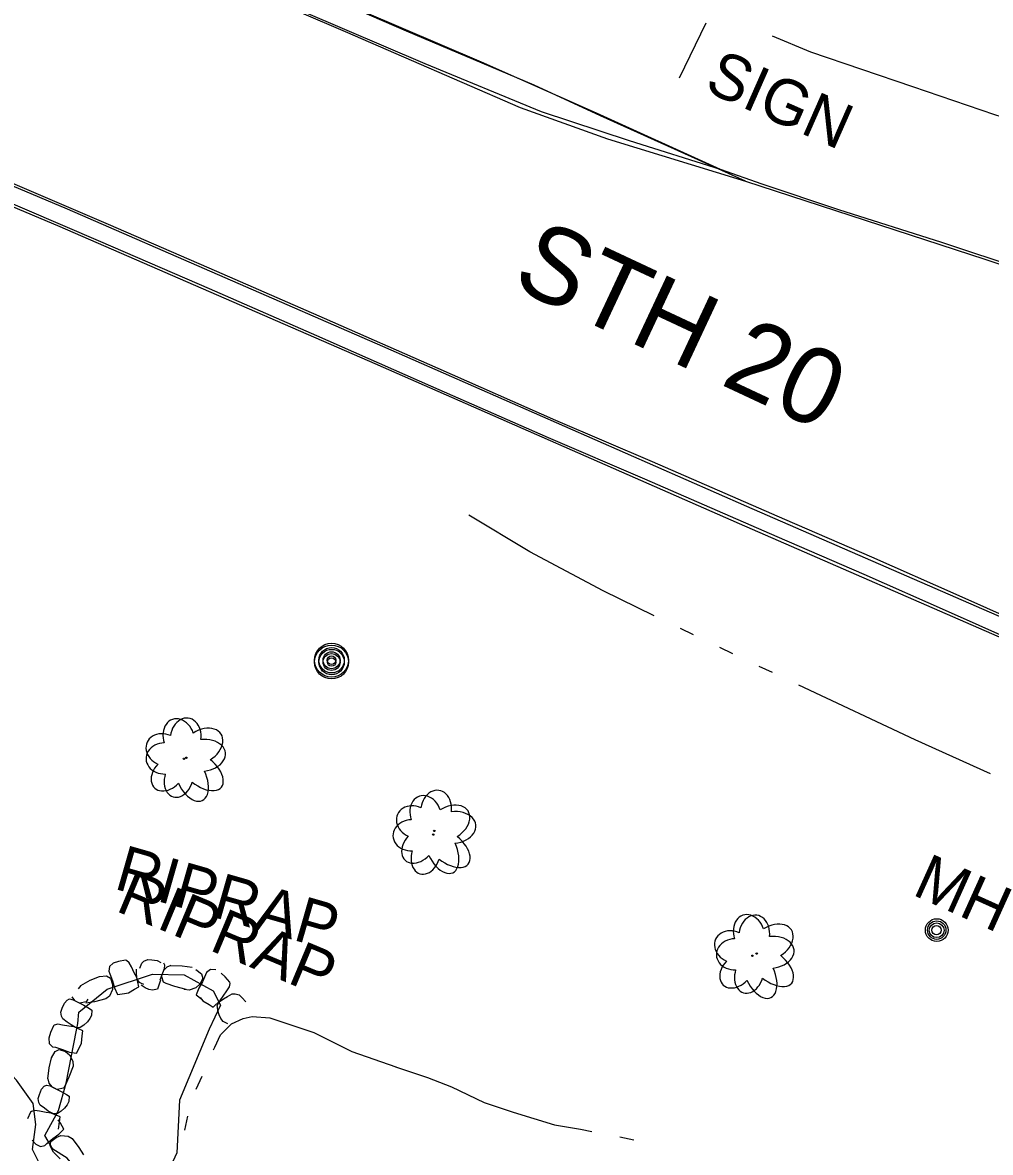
# Model space of a CAD drawing. Extents: x 588843 to 2552415, y 180129 to 269402.
# Drawn here: x 594447 to 594574.5, y 185127.3 to 185276.1 of the extents above; entities that cross this region are included whole.
import ezdxf

# ---------------------------------------------------------------- set-up
doc = ezdxf.new("R2010")
doc.units = 0
for name, color, linetype in [('Default', 7, 'Continuous'), ('E_DRN_RipRap', 7, 'Continuous'), ('E_DRN_RipRap_Text', 7, 'Continuous'), ('E_LAND_Vegetation', 7, 'Continuous'), ('E_MISCPROP', 7, 'Continuous'), ('E_RDWY', 7, 'Continuous'), ('E_RDWY_C_and_G', 7, 'Continuous'), ('E_RDWY_Gravel', 7, 'Continuous'), ('E_RDWY_Text', 7, 'Continuous'), ('E_SGN', 7, 'Continuous'), ('E_SGN_Text', 7, 'Continuous'), ('E_UTL_MH', 7, 'Continuous'), ('E_UTL_MH_Text', 7, 'Continuous'), ('E_WTR_P', 7, 'Continuous')]:
    doc.layers.add(name, color=color, linetype=linetype)

# ---------------------------------------------------------------- blocks, each defined once
blk = doc.blocks.new('RIPRT')
at = {"layer": 'E_DRN_RipRap_Text'}
blk.add_text('RIPRAP', height=12, dxfattribs=at).set_placement((-0.14, -3.59))
blk = doc.blocks.new('DTRE')
at = {"layer": 'Default'}
blk.add_circle((-0.18, 0), 0.183, dxfattribs=at)
for centre, major_axis, ratio in [((-1.87, 5.32), (1.36, -4.98), 0.782863), ((4.06, 2.74), (-5.27, -2.93), 0.691916), ((-5.87, 0.15), (4.93, -0.12), 0.832022), ((3.54, -3.71), (-5.01, 4.58), 0.560249), ((-2.49, -5.24), (1.8, 4.86), 0.716896)]:
    blk.add_ellipse(centre, major_axis=major_axis, ratio=ratio, start_param=1.570796, end_param=4.712389, dxfattribs=at)
blk = doc.blocks.new('MHO')
at = {"layer": 'Default'}
for centre, radius in [((0.08, -0.12), 3), ((0.08, -0.12), 2.43), ((0.07, -0.15), 1.94), ((0.02, -0.16), 1.21)]:
    blk.add_circle(centre, radius, dxfattribs=at)
blk = doc.blocks.new('MHT')
at = {"layer": 'E_UTL_MH_Text'}
blk.add_text('MH', height=12, dxfattribs=at).set_placement((-9.81, -6))
blk = doc.blocks.new('POLE')
at = {"layer": 'Default'}
for radius in [4.46, 3.35, 2.23, 1.12]:
    blk.add_circle((0, 0), radius, dxfattribs=at)
blk = doc.blocks.new('SIGN')
at = {"layer": 'Default'}
blk.add_text('SIGN', height=12, dxfattribs=at).set_placement((-18.55, -6))
blk = doc.blocks.new('POLE_3')
at = {"layer": 'E_MISCPROP'}
for radius in [14.64, 10.98, 7.32, 3.66]:
    blk.add_circle((0, 0), radius, dxfattribs=at)
blk = doc.blocks.new('DTRE_4')
at = {"layer": 'E_LAND_Vegetation'}
blk.add_circle((-0.6, 0), 0.601, dxfattribs=at)
for centre, major_axis, ratio in [((-6.14, 17.45), (4.46, -16.34), 0.782863), ((13.31, 8.98), (-17.3, -9.61), 0.691916), ((-19.26, 0.5), (16.18, -0.4), 0.832022), ((11.62, -12.16), (-16.44, 15.03), 0.560249), ((-8.18, -17.2), (5.91, 15.93), 0.716896)]:
    blk.add_ellipse(centre, major_axis=major_axis, ratio=ratio, start_param=1.570796, end_param=4.712389, dxfattribs=at)
blk = doc.blocks.new('RIPRT_3')
at = {"layer": 'E_DRN_RipRap_Text'}
blk.add_text('RIPRAP', height=39.37, dxfattribs=at).set_placement((-0.46, -11.78))

msp = doc.modelspace()

# ---------------------------------------------------------------- linework, layer by layer
at = {"layer": 'E_DRN_RipRap'}
for p, q in [((594458.93, 185152.19), (594458.42, 185151.75)), ((594459.62, 185152.42), (594458.93, 185152.19)), ((594460.53, 185152.59), (594459.62, 185152.42)), ((594460.68, 185152.56), (594460.53, 185152.59)), ((594461.04, 185152.25), (594460.68, 185152.56)), ((594461.31, 185151.69), (594461.04, 185152.25)), ((594462.43, 185151.52), (594462.69, 185152.17)), ((594462.69, 185152.17), (594462.97, 185152.43)), ((594462.97, 185152.43), (594463.46, 185152.65)), ((594463.46, 185152.65), (594464, 185152.62)), ((594464, 185152.62), (594464.73, 185152.52)), ((594464.73, 185152.52), (594465.19, 185152.28)), ((594465.53, 185152.25), (594465.69, 185151.96)), ((594465.69, 185151.96), (594465.64, 185151.46)), ((594455.9, 185149.94), (594457.1, 185150.42)), ((594457.1, 185150.42), (594458.03, 185150.52)), ((594458.03, 185150.52), (594458.56, 185150.21)), ((594458.42, 185151.75), (594458.34, 185151.13)), ((594458.34, 185151.13), (594458.49, 185150.8)), ((594458.49, 185150.8), (594458.83, 185149.86)), ((594461.7, 185150.91), (594461.31, 185151.69)), ((594462.02, 185150.3), (594461.7, 185150.91)), ((594462, 185150.76), (594461.99, 185151.41)), ((594462.09, 185150.1), (594462, 185150.76)), ((594465.64, 185151.46), (594465.07, 185149.96)), ((594465.55, 185151.24), (594465.27, 185150.51)), ((594465.54, 185149.7), (594465.27, 185150.51)), ((594465.99, 185151.67), (594465.55, 185151.24)), ((594466.53, 185151.87), (594465.99, 185151.67)), ((594466.53, 185151.87), (594468.01, 185151.84)), ((594468.01, 185151.84), (594469.33, 185151.65)), ((594469.8, 185151.37), (594470.56, 185150.77)), ((594470.56, 185150.77), (594470.72, 185150.18)), ((594471.1, 185150.64), (594470.67, 185149.74)), ((594471.23, 185150.98), (594471.1, 185150.64)), ((594471.74, 185151.35), (594471.23, 185150.98)), ((594472.43, 185151.3), (594471.74, 185151.35)), ((594473.69, 185150.39), (594473.13, 185150.89)), ((594454.65, 185149.26), (594454.31, 185148.82)), ((594454.65, 185149.26), (594455.9, 185149.94)), ((594458.56, 185150.21), (594458.82, 185149.39)), ((594458.82, 185149.39), (594458.81, 185148.71)), ((594458.83, 185149.86), (594459.08, 185148.93)), ((594459.08, 185148.93), (594459.49, 185148.07)), ((594461.74, 185148.77), (594462.3, 185149.06)), ((594462.3, 185149.06), (594462.02, 185150.3)), ((594462.38, 185149.63), (594462.09, 185150.1)), ((594462.55, 185149.55), (594462.38, 185149.63)), ((594462.97, 185149.37), (594462.55, 185149.55)), ((594463.14, 185148.93), (594462.62, 185149.27)), ((594463.63, 185148.72), (594463.14, 185148.93)), ((594464.9, 185149.14), (594464.77, 185148.77)), ((594465.13, 185149.95), (594464.9, 185149.14)), ((594465.9, 185149.51), (594465.54, 185149.7)), ((594467.03, 185149.11), (594465.9, 185149.51)), ((594468.55, 185148.7), (594467.03, 185149.11)), ((594469.82, 185148.95), (594468.91, 185148.64)), ((594470.32, 185149.41), (594469.82, 185148.95)), ((594470.67, 185149.74), (594470.18, 185148.9)), ((594470.72, 185150.18), (594470.32, 185149.41)), ((594474.3, 185149.67), (594473.69, 185150.39)), ((594473.9, 185148.54), (594474.26, 185149.05)), ((594474.26, 185149.05), (594474.35, 185149.53)), ((594474.35, 185149.53), (594474.3, 185149.67)), ((594452.84, 185147.33), (594453.14, 185147.47)), ((594453.14, 185147.47), (594453.63, 185147.36)), ((594453.46, 185147.74), (594453.84, 185147.26)), ((594455.59, 185147.44), (594455.36, 185147.09)), ((594457.93, 185147.49), (594456.46, 185147.11)), ((594458.41, 185147.86), (594457.93, 185147.49)), ((594458.81, 185148.71), (594458.41, 185147.86)), ((594459.49, 185148.07), (594460.4, 185148.19)), ((594460.4, 185148.19), (594460.92, 185148.3)), ((594460.92, 185148.3), (594461.74, 185148.77)), ((594464.1, 185148.62), (594463.63, 185148.72)), ((594464.77, 185148.77), (594464.1, 185148.62)), ((594468.91, 185148.64), (594468.29, 185148.72)), ((594470.18, 185148.9), (594469.86, 185148.01)), ((594469.86, 185148.01), (594470.6, 185147.44)), ((594470.36, 185147.65), (594470.72, 185147.24)), ((594472.9, 185147.09), (594473.44, 185147.49)), ((594473.03, 185147.25), (594473.41, 185147.82)), ((594473.41, 185147.82), (594473.9, 185148.54)), ((594473.44, 185147.49), (594473.99, 185147.81)), ((594473.99, 185147.81), (594474.61, 185148.14)), ((594474.61, 185148.14), (594474.99, 185148.16)), ((594474.99, 185148.16), (594475.5, 185148.01)), ((594475.5, 185148.01), (594475.9, 185147.64)), ((594475.9, 185147.64), (594476.38, 185147.1)), ((594452.04, 185145.73), (594452.2, 185146.25)), ((594452.2, 185146.25), (594452.49, 185146.93)), ((594452.49, 185146.93), (594452.84, 185147.33)), ((594453.63, 185147.36), (594455.06, 185146.66)), ((594453.84, 185147.26), (594454.53, 185146.91)), ((594455.36, 185147.09), (594454.53, 185146.91)), ((594455.06, 185146.66), (594455.78, 185146.22)), ((594456.46, 185147.11), (594455.32, 185146.91)), ((594455.78, 185146.22), (594456.1, 185146)), ((594456.1, 185146), (594456.08, 185145.31)), ((594470.72, 185147.24), (594471.55, 185146.75)), ((594471.55, 185146.75), (594472.1, 185146.39)), ((594472.1, 185146.39), (594473.03, 185147.25)), ((594472.63, 185146.6), (594472.9, 185147.09)), ((594472.64, 185146.41), (594472.63, 185146.6)), ((594472.7, 185145.95), (594472.64, 185146.41)), ((594472.88, 185145.36), (594472.7, 185145.95)), ((594452.11, 185145.2), (594452.04, 185145.73)), ((594452.29, 185144.85), (594452.11, 185145.2)), ((594452.85, 185144.43), (594452.29, 185144.85)), ((594455.85, 185144.88), (594455.53, 185144.45)), ((594456.08, 185145.31), (594455.85, 185144.88)), ((594473.12, 185144.89), (594472.88, 185145.36)), ((594473.41, 185144.51), (594473.12, 185144.89)), ((594474.02, 185144.2), (594473.41, 185144.51)), ((594450.65, 185143.04), (594450.43, 185142.31)), ((594451.04, 185143.91), (594450.65, 185143.04)), ((594451.15, 185144.02), (594451.04, 185143.91)), ((594451.61, 185144.14), (594451.15, 185144.02)), ((594452.23, 185144.03), (594451.61, 185144.14)), ((594453.08, 185143.88), (594452.23, 185144.03)), ((594453.37, 185144.05), (594452.85, 185144.43)), ((594453.76, 185143.78), (594453.08, 185143.88)), ((594453.96, 185143.73), (594453.37, 185144.05)), ((594454.92, 185143.29), (594453.76, 185143.78)), ((594454.52, 185143.69), (594453.96, 185143.73)), ((594454.68, 185143.78), (594454.52, 185143.69)), ((594455.07, 185144.03), (594454.68, 185143.78)), ((594454.83, 185142.63), (594454.92, 185143.29)), ((594455.53, 185144.45), (594455.07, 185144.03)), ((594450.43, 185142.31), (594450.49, 185141.62)), ((594450.49, 185141.62), (594450.94, 185141.17)), ((594454.52, 185141.15), (594454.73, 185141.66)), ((594454.73, 185141.66), (594454.83, 185142.63)), ((594450.79, 185139.7), (594451.26, 185140.55)), ((594450.94, 185141.17), (594451.3, 185141.1)), ((594451.26, 185140.55), (594451.81, 185140.81)), ((594451.3, 185141.1), (594452.25, 185140.83)), ((594451.81, 185140.81), (594452.63, 185140.54)), ((594452.25, 185140.83), (594453.15, 185140.48)), ((594452.63, 185140.54), (594453.17, 185140.12)), ((594453.15, 185140.48), (594454.08, 185140.32)), ((594453.17, 185140.12), (594453.62, 185139.27)), ((594454.08, 185140.32), (594454.52, 185141.15)), ((594450.48, 185138.4), (594450.79, 185139.7)), ((594453.64, 185138.64), (594453.09, 185137.17)), ((594453.62, 185139.27), (594453.64, 185138.64)), ((594450.3, 185136.93), (594450.48, 185138.4)), ((594453.09, 185137.17), (594452.58, 185136.08)), ((594449.2, 185134.9), (594449.48, 185135.58)), ((594449.48, 185135.58), (594449.83, 185135.97)), ((594449.83, 185135.97), (594450.14, 185136.11)), ((594450.14, 185136.11), (594450.62, 185136.01)), ((594450.3, 185136.93), (594450.45, 185136.38)), ((594450.45, 185136.38), (594450.84, 185135.9)), ((594450.62, 185136.01), (594452.05, 185135.3)), ((594450.84, 185135.9), (594451.53, 185135.55)), ((594452.36, 185135.74), (594451.53, 185135.55)), ((594452.58, 185136.08), (594452.36, 185135.74)), ((594449.03, 185134.37), (594449.2, 185134.9)), ((594449.11, 185133.84), (594449.03, 185134.37)), ((594452.05, 185135.3), (594452.78, 185134.87)), ((594452.78, 185134.87), (594453.1, 185134.65)), ((594453.1, 185134.65), (594453.07, 185133.95)), ((594448.03, 185132.55), (594447.64, 185131.68)), ((594448.14, 185132.66), (594448.03, 185132.55)), ((594448.61, 185132.78), (594448.14, 185132.66)), ((594449.22, 185132.67), (594448.61, 185132.78)), ((594449.28, 185133.49), (594449.11, 185133.84)), ((594450.08, 185132.52), (594449.22, 185132.67)), ((594449.85, 185133.07), (594449.28, 185133.49)), ((594450.37, 185132.69), (594449.85, 185133.07)), ((594450.95, 185132.37), (594450.37, 185132.69)), ((594452.06, 185132.67), (594451.67, 185132.42)), ((594452.52, 185133.09), (594452.06, 185132.67)), ((594452.85, 185133.52), (594452.52, 185133.09)), ((594453.07, 185133.95), (594452.85, 185133.52)), ((594450.76, 185132.43), (594450.08, 185132.52)), ((594451.92, 185131.93), (594450.76, 185132.43)), ((594451.51, 185132.33), (594450.95, 185132.37)), ((594451.67, 185132.42), (594451.51, 185132.33)), ((594451.97, 185131.1), (594451.67, 185131.54)), ((594451.73, 185130.3), (594451.83, 185131.27)), ((594451.83, 185131.27), (594451.92, 185131.93)), ((594452.4, 185130.32), (594451.97, 185131.1)), ((594450.95, 185129.08), (594451.74, 185129.64)), ((594451.74, 185129.64), (594452.4, 185130.32)), ((594448.25, 185128.89), (594448.72, 185128.34)), ((594448.72, 185128.34), (594449.32, 185128.04)), ((594449.32, 185128.04), (594449.93, 185128.18)), ((594449.93, 185128.18), (594450.19, 185128.44)), ((594450.19, 185128.44), (594450.95, 185129.08)), ((594450.62, 185128.12), (594450.72, 185128.71)), ((594451.05, 185127.31), (594450.62, 185128.12)), ((594450.72, 185128.71), (594451.4, 185129.24)), ((594451.4, 185129.24), (594452.04, 185129.47)), ((594452.04, 185129.47), (594452.99, 185129.41)), ((594452.99, 185129.41), (594453.51, 185129.11)), ((594453.51, 185129.11), (594454.4, 185127.9)), ((594451.93, 185126.39), (594451.05, 185127.31)), ((594454.4, 185127.9), (594455, 185126.94))]:
    msp.add_line(p, q, dxfattribs=at)
msp.add_lwpolyline([(594454.37, 185145.74), (594458.11, 185148.77), (594464.1, 185150.74), (594468.28, 185150.67), (594472.08, 185148.56), (594473.06, 185146.64), (594471.55, 185143.49), (594467.65, 185134.16), (594467.29, 185127.19), (594465.38, 185123.03), (594458.88, 185121.41), (594455.14, 185123.71), (594452.87, 185126.51), (594450.95, 185127.67), (594449.93, 185129.5), (594451.69, 185132.79), (594452.72, 185136.38), (594454.1, 185143.36), (594454.25, 185144.24)], close=True, dxfattribs=at)
at = {"layer": 'E_RDWY'}
for points in [[(594275.19, 185366), (594307.23, 185352.56), (594347.18, 185335.8), (594377.84, 185322.73), (594414.5, 185307.01), (594452.18, 185290.9), (594489.48, 185274.91), (594512.53, 185264.93), (594524.05, 185260.81), (594542.22, 185255.2), (594573.77, 185244.95), (594605.57, 185234.41), (594625.49, 185227.79), (594628.94, 185226.6), (594635.82, 185223.81), (594667.07, 185209.95), (594703.59, 185194.08), (594725.19, 185185.13)], [(594719.69, 185187.48), (594705.57, 185193.45), (594684.35, 185202.71), (594672.74, 185207.8), (594660.39, 185213.15), (594643.06, 185220.72), (594628.44, 185227.31), (594618.69, 185230.45), (594603.7, 185235.43), (594589.52, 185240.02), (594568.09, 185247.12), (594554.51, 185251.44), (594544.4, 185254.81), (594538.92, 185256.74), (594526.93, 185260.54), (594515.36, 185264.33), (594500.04, 185270.65), (594478.87, 185279.78), (594470.44, 185283.43)]]:
    msp.add_lwpolyline(points, dxfattribs=at)
at = {"layer": 'E_RDWY_C_and_G'}
for points in [[(594424.81, 185263.37), (594452.87, 185251.55), (594494.39, 185233.48), (594542.37, 185212.4)], [(594423.84, 185261.06), (594451.88, 185249.25), (594493.38, 185231.18), (594541.37, 185210.11)], [(594718.29, 185134.6), (594715.05, 185136.72), (594712.19, 185138.31), (594700.83, 185143.43), (594685.31, 185150.3), (594671.6, 185156.33), (594660.2, 185161.33), (594644.94, 185168.01), (594632.99, 185173.16), (594622.66, 185177.64), (594608.75, 185183.72), (594596.58, 185189.04), (594581.71, 185195.55), (594569.97, 185200.74), (594558.86, 185205.67), (594547.4, 185210.64), (594529.95, 185218.23), (594517.25, 185223.68), (594501.75, 185230.51), (594486.74, 185237.12), (594472.59, 185243.3), (594458.3, 185249.51), (594443.2, 185255.97), (594429.76, 185261.54)], [(594716.87, 185132.54), (594713.76, 185134.58), (594711.06, 185136.08), (594699.81, 185141.15), (594684.3, 185148.01), (594670.6, 185154.04), (594659.19, 185159.04), (594643.95, 185165.72), (594631.99, 185170.86), (594621.66, 185175.35), (594607.74, 185181.43), (594595.58, 185186.75), (594580.7, 185193.26), (594568.95, 185198.46), (594557.86, 185203.38), (594546.4, 185208.35), (594528.96, 185215.94), (594516.25, 185221.38), (594500.75, 185228.22), (594485.74, 185234.83), (594471.59, 185241.01), (594457.31, 185247.21), (594442.22, 185253.67), (594428.73, 185259.27)], [(594542.37, 185212.41), (594579.07, 185196.4), (594613.4, 185181.3), (594640.21, 185169.61)], [(594541.37, 185210.11), (594578.07, 185194.11), (594612.4, 185179.01), (594639.21, 185167.32)]]:
    msp.add_lwpolyline(points, dxfattribs=at)
at = {"layer": 'E_RDWY_Gravel'}
for points in [[(594542.22, 185255.2), (594523.14, 185263.83), (594514.37, 185267.87), (594497.56, 185274.99), (594478.07, 185283.43), (594456.69, 185292.47), (594432.43, 185302.84), (594407.11, 185313.47), (594381.72, 185324.42), (594355.48, 185335.56), (594332.34, 185345.41), (594309.84, 185354.82), (594288.72, 185363.68), (594277.6, 185367.93), (594276.13, 185368.21)], [(594538.92, 185256.74), (594522.6, 185264.17), (594507.46, 185270.88), (594491.72, 185277.61), (594474.21, 185285.01)]]:
    msp.add_lwpolyline(points, dxfattribs=at)
at = {"layer": 'E_SGN'}
msp.add_lwpolyline([(594537.01, 185276.03), (594533.47, 185268.8)], dxfattribs=at)
at = {"layer": 'E_WTR_P'}
for points in [[(594545.74, 185274.38), (594550.78, 185272.26), (594564.22, 185267.7), (594575.04, 185263.99), (594577.53, 185263.2)], [(594530.21, 185197.96), (594523.49, 185201.23), (594513.8, 185206.36), (594505.77, 185211.22)], [(594535.38, 185195.44), (594533.66, 185196.28)], [(594540.56, 185192.92), (594538.83, 185193.76)], [(594545.76, 185190.46), (594544.03, 185191.28)], [(594574.49, 185177.14), (594564.56, 185181.59), (594549.24, 185188.82)], [(594472.14, 185140.76), (594472.3, 185141.14), (594473.07, 185142.76), (594474.51, 185144.19), (594476.04, 185144.88), (594477.24, 185145.15), (594479.55, 185145), (594485.34, 185143.04), (594490.37, 185140.57), (594496.14, 185138.51)], [(594448.43, 185120.95), (594448.75, 185121.38), (594449.69, 185123.26), (594449.52, 185125.16), (594448.29, 185127.66), (594448.71, 185130.92), (594448.37, 185133.68), (594446.18, 185136.76), (594439.59, 185143.77)], [(594496.13, 185138.52), (594500.33, 185137.11), (594503.47, 185135.9), (594507.79, 185133.85), (594511.62, 185132.55), (594517.08, 185130.88), (594520.5, 185130.31), (594521.96, 185130.03)], [(594469.87, 185135.59), (594470.63, 185137.32)], [(594468.37, 185130.18), (594468.73, 185132.03)], [(594525.65, 185129.3), (594527.49, 185128.9)]]:
    msp.add_lwpolyline(points, dxfattribs=at)

# ---------------------------------------------------------------- block references
at = {"layer": 'E_DRN_RipRap_Text'}
for name, p, xscale, yscale, rotation in [('RIPRT_3', (594459.43, 185163.75), 0.1524003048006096, 0.1524003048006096, -15.969778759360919), ('RIPRT', (594459.83, 185160.76), 0.4999999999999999, 0.49999999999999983, -22.695353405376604)]:
    msp.add_blockref(name, p, dxfattribs=dict(at, xscale=xscale, yscale=yscale, rotation=rotation))
at = {"layer": 'E_LAND_Vegetation'}
for name, p, xscale, yscale, rotation in [('DTRE', (594468.31, 185179.09), 0.4999999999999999, 0.49999999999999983, -22.695353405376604), ('DTRE_4', (594468.65, 185179.26), 0.15240030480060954, 0.15240030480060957, 3.4338469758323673), ('DTRE', (594501.31, 185169.58), 0.4999999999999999, 0.49999999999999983, -22.695353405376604), ('DTRE_4', (594501.18, 185169.13), 0.15240030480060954, 0.15240030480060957, 3.4338469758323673), ('DTRE', (594543.22, 185153.13), 0.4999999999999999, 0.49999999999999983, -22.695353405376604), ('DTRE_4', (594543.79, 185153.45), 0.15240030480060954, 0.15240030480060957, 3.4338469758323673)]:
    msp.add_blockref(name, p, dxfattribs=dict(at, xscale=xscale, yscale=yscale, rotation=rotation))
at = {"layer": 'E_MISCPROP'}
for name, p, xscale, yscale, rotation in [('POLE', (594487.69, 185192.1), 0.5, 0.5, -24.25797329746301), ('POLE_3', (594487.69, 185191.86), 0.15240030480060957, 0.15240030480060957, 0.8014450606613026)]:
    msp.add_blockref(name, p, dxfattribs=dict(at, xscale=xscale, yscale=yscale, rotation=rotation))
at = {"layer": 'E_SGN_Text', "xscale": 0.5, "yscale": 0.5, "rotation": -23.807133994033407}
msp.add_blockref('SIGN', (594546.31, 185266.21), dxfattribs=at)
at = {"layer": 'E_UTL_MH', "xscale": 0.5, "yscale": 0.5, "rotation": -24.25797329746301}
msp.add_blockref('MHO', (594567.41, 185156.61), dxfattribs=at)
at = {"layer": 'E_UTL_MH_Text', "xscale": 0.5, "yscale": 0.5, "rotation": -24.25797329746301}
msp.add_blockref('MHT', (594569.73, 185162), dxfattribs=at)

# ---------------------------------------------------------------- texts
at = {"layer": 'E_RDWY_Text'}
msp.add_text('STH 20', height=10, rotation=334.929, dxfattribs=at).set_placement((594511.15, 185241.42))

doc.saveas('drawing.dxf')
